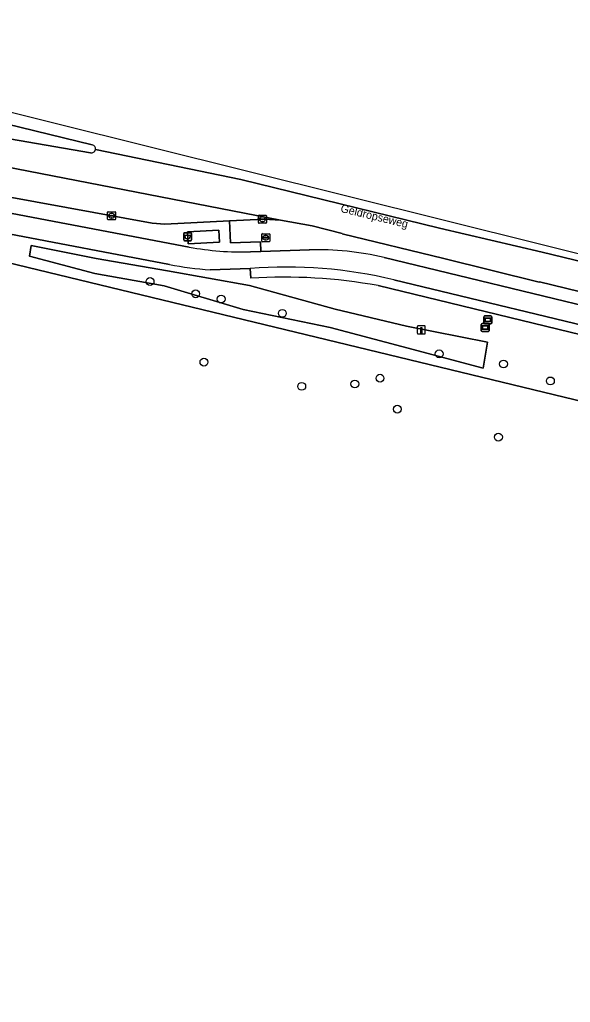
# Model space of a CAD drawing. Extents: x 163266 to 164362, y 381528 to 382286.
# Drawn here: x 164224 to 164292.9, y 382075.8 to 382198.6 of the extents above; entities that cross this region are included whole.
import ezdxf

# ---------------------------------------------------------------- set-up
doc = ezdxf.new("R2010")
doc.units = 0
for name, color, linetype in [('IMGEO_Afvalbak', 7, 'Continuous'), ('IMGEO_Berm_groen', 7, 'Continuous'), ('IMGEO_Boom', 7, 'Continuous'), ('IMGEO_Fietspad_gesloten', 7, 'Continuous'), ('IMGEO_Gemengd_bos', 7, 'Continuous'), ('IMGEO_Kolk', 7, 'Continuous'), ('IMGEO_Openbare_ruimte_label', 7, 'Continuous'), ('IMGEO_Paal', 7, 'Continuous'), ('IMGEO_Plaatsnaambord', 7, 'Continuous'), ('IMGEO_Rijbaan_regionaal_gesloten', 7, 'Continuous'), ('IMGEO_Rioolput', 7, 'Continuous'), ('IMGEO_Verkeerseiland_open', 7, 'Continuous'), ('IMGEO_Voetpad_gesloten', 7, 'Continuous'), ('IMGEO_Voetpad_open', 7, 'Continuous'), ('IMGEO_Waterloop', 7, 'Continuous')]:
    doc.layers.add(name, color=color, linetype=linetype)

msp = doc.modelspace()

# ---------------------------------------------------------------- linework, layer by layer
at = {"layer": 'IMGEO_Afvalbak'}
for p, q in [((164244.54, 382171.12), (164244.54, 382171.92)), ((164244.54, 382171.92), (164244.54, 382171.12)), ((164244.64, 382172.02), (164245.43, 382172.02)), ((164245.43, 382172.02), (164244.64, 382172.02)), ((164245.43, 382171.02), (164244.64, 382171.02)), ((164244.64, 382171.02), (164245.43, 382171.02)), ((164245.53, 382171.92), (164245.53, 382171.12)), ((164245.53, 382171.12), (164245.53, 382171.92))]:
    msp.add_line(p, q, dxfattribs=at)
msp.add_lwpolyline([(164244.68, 382171.73), (164245.38, 382171.73), (164245.24, 382171.26), (164244.83, 382171.26), (164244.68, 382171.73)], dxfattribs=at)
for centre, start, end in [((164244.64, 382171.92), 90, 180), ((164244.64, 382171.92), 90, 180), ((164244.64, 382171.12), 180, 270), ((164244.64, 382171.12), 180, 270), ((164245.43, 382171.92), 0, 90), ((164245.43, 382171.92), 360, 90), ((164245.43, 382171.12), 270, 0), ((164245.43, 382171.12), 270, 0)]:
    msp.add_arc(centre, 0.1, start, end, dxfattribs=at)
at = {"layer": 'IMGEO_Berm_groen'}
for points in [[(164289.02, 382165.88), (164288.98, 382165.83), (164277.06, 382168.8), (164264.36, 382171.89), (164264.36, 382171.93), (164260.59, 382172.88), (164256.64, 382173.61), (164254.62, 382173.71), (164250.27, 382173.52), (164250.39, 382170.75), (164254.14, 382170.88), (164254.2, 382169.68), (164260.25, 382169.87)], [(164242.76, 382168.06), (164221.8, 382172.03), (164221.08, 382168.63), (164319.15, 382144.94), (164320.49, 382150.55), (164320.35, 382150.58), (164320.76, 382152.18), (164320.88, 382152.7), (164300.24, 382157.8), (164268.86, 382165.41)], [(164269.61, 382168.91), (164325.37, 382155.44), (164325.8, 382156.92), (164289.02, 382165.88)], [(164252.93, 382166.34), (164252.86, 382167.53), (164247.86, 382167.37)]]:
    msp.add_lwpolyline(points, dxfattribs=at)
msp.add_lwpolyline([(164263.48, 382162.45), (164272.38, 382160.36), (164282.51, 382158.36), (164281.99, 382155.09), (164271.83, 382157.79), (164262.86, 382160.16), (164251.96, 382162.42), (164242.1, 382165.4), (164233.42, 382166.93), (164225.27, 382169.11), (164225.49, 382170.41), (164233.6, 382168.78), (164242.5, 382167.26), (164252.78, 382165.43)], close=True, dxfattribs=at)
for centre, radius, start, end in [((164261.38, 382134.85), 35.04, 76.4228, 91.8519), ((164252.09, 382218.01), 50.82, 259.4211, 265.2202), ((164257.05, 382100.3), 66.17, 79.7235, 93.5718)]:
    msp.add_arc(centre, radius, start, end, dxfattribs=at)
at = {"layer": 'IMGEO_Boom'}
for centre in [(164240.34, 382165.92), (164246.04, 382164.39), (164249.22, 382163.73), (164256.87, 382161.95), (164247.07, 382155.85), (164276.48, 382156.88), (164284.53, 382155.62), (164269.09, 382153.84), (164290.39, 382153.5), (164259.3, 382152.82), (164265.94, 382153.12), (164271.25, 382149.97), (164283.89, 382146.48)]:
    msp.add_circle(centre, 0.489, dxfattribs=at)
at = {"layer": 'IMGEO_Fietspad_gesloten'}
for points in [[(164245.24, 382170.23), (164222.23, 382174.6)], [(164221.8, 382172.03), (164242.76, 382168.06)], [(164260.25, 382169.87), (164254.2, 382169.68), (164252.91, 382169.64)], [(164351.79, 382149.02), (164337.72, 382152.46), (164325.37, 382155.44), (164269.61, 382168.91)], [(164247.86, 382167.37), (164252.86, 382167.53)], [(164270.8, 382166.13), (164300.51, 382158.96), (164320.88, 382153.95), (164326.91, 382152.44), (164341.52, 382148.86), (164345.77, 382147.86), (164350.55, 382146.69), (164352.26, 382146.27), (164351.79, 382149.02)]]:
    msp.add_lwpolyline(points, dxfattribs=at)
for centre, radius, start, end in [((164251.76, 382204.5), 34.88, 259.2166, 271.889), ((164261.38, 382134.85), 35.04, 76.4228, 91.8519), ((164252.09, 382218.01), 50.82, 259.4211, 265.2202), ((164257.42, 382110.32), 57.4, 76.5194, 94.5552)]:
    msp.add_arc(centre, radius, start, end, dxfattribs=at)
at = {"layer": 'IMGEO_Gemengd_bos'}
msp.add_lwpolyline([(164245.87, 381996.51), (164343.68, 382086.33), (164342.44, 382086.17), (164341.07, 382087.39), (164340.08, 382088.27), (164334.72, 382104.74), (164335.09, 382104.86), (164331.56, 382116.36), (164327.78, 382126.68), (164326.07, 382131.44), (164322.09, 382144.23), (164319.15, 382144.94), (164221.08, 382168.63), (164189.14, 382176.35), (164169.55, 382087.98), (164159.01, 382041.61)], dxfattribs=at)
at = {"layer": 'IMGEO_Kolk'}
for p, q in [((164235.11, 382174.65), (164235.96, 382174.65)), ((164235.03, 382173.72), (164235.03, 382174.57)), ((164235.96, 382173.64), (164235.11, 382173.64)), ((164235.29, 382174.14), (164235.29, 382174.15)), ((164235.33, 382174.19), (164235.73, 382174.19)), ((164235.73, 382174.1), (164235.33, 382174.1)), ((164235.52, 382174.42), (164235.54, 382174.42)), ((164235.54, 382173.87), (164235.52, 382173.87)), ((164235.77, 382174.15), (164235.77, 382174.14)), ((164236.03, 382174.57), (164236.03, 382173.72)), ((164253.89, 382173.29), (164253.89, 382174.14)), ((164253.96, 382174.22), (164254.81, 382174.22)), ((164254.14, 382173.71), (164254.14, 382173.72)), ((164254.58, 382173.67), (164254.18, 382173.67)), ((164254.19, 382173.76), (164254.59, 382173.76)), ((164254.37, 382173.99), (164254.4, 382173.99)), ((164254.4, 382173.44), (164254.37, 382173.44)), ((164254.63, 382173.72), (164254.63, 382173.71)), ((164254.89, 382174.14), (164254.89, 382173.29)), ((164254.81, 382173.21), (164253.96, 382173.21))]:
    msp.add_line(p, q, dxfattribs=at)
for points in [[(164235.11, 382174.65), (164235.96, 382174.65)], [(164235.03, 382173.72), (164235.03, 382174.57)], [(164235.96, 382173.64), (164235.11, 382173.64)], [(164236.03, 382174.57), (164236.03, 382173.72)], [(164253.89, 382173.29), (164253.89, 382174.14)], [(164253.96, 382174.22), (164254.81, 382174.22)], [(164254.89, 382174.14), (164254.89, 382173.29)], [(164254.81, 382173.21), (164253.96, 382173.21)]]:
    msp.add_lwpolyline(points, dxfattribs=at)
for centre, radius, start, end in [((164235.11, 382174.57), 0.0765, 91.552, 178.448), ((164235.11, 382174.57), 0.0765, 91.552, 178.448), ((164235.96, 382174.57), 0.0765, 1.552, 88.448), ((164235.96, 382174.57), 0.0765, 1.552, 88.448), ((164235.11, 382173.72), 0.0765, 181.552, 268.448), ((164235.11, 382173.72), 0.0765, 181.552, 268.448), ((164235.33, 382174.15), 0.0403, 85.8775, 175.7526), ((164235.33, 382174.14), 0.0366, 178.938, 274.7102), ((164235.74, 382174.15), 0.0386, 1.7309, 96.639), ((164235.73, 382174.14), 0.043, 264.8664, 352.4533), ((164235.96, 382173.72), 0.0765, 271.552, 358.448), ((164235.96, 382173.72), 0.0765, 271.552, 358.448), ((164253.96, 382174.14), 0.0765, 91.552, 178.448), ((164253.96, 382174.14), 0.0765, 91.552, 178.448), ((164254.19, 382173.72), 0.0403, 85.8775, 175.7526), ((164254.18, 382173.71), 0.0366, 178.938, 274.7102), ((164254.59, 382173.71), 0.043, 264.8664, 352.4533), ((164254.59, 382173.72), 0.0386, 1.7309, 96.639), ((164254.81, 382174.14), 0.0765, 1.552, 88.448), ((164254.81, 382174.14), 0.0765, 1.552, 88.448), ((164253.96, 382173.29), 0.0765, 181.552, 268.448), ((164253.96, 382173.29), 0.0765, 181.552, 268.448), ((164254.81, 382173.29), 0.0765, 271.552, 358.448), ((164254.81, 382173.29), 0.0765, 271.552, 358.448)]:
    msp.add_arc(centre, radius, start, end, dxfattribs=at)
for centre, major_axis, ratio, start_param, end_param in [((164235.52, 382174.14), (-0.387, 0.002), 0.722429, 4.712389, 7.853982), ((164235.54, 382174.14), (-0.39, 0.002), 0.717154, 1.570796, 4.712389), ((164254.37, 382173.71), (-0.387, 0.002), 0.722429, 4.712389, 7.853982), ((164254.4, 382173.71), (-0.39, 0.002), 0.717154, 1.570796, 4.712389)]:
    msp.add_ellipse(centre, major_axis=major_axis, ratio=ratio, start_param=start_param, end_param=end_param, dxfattribs=at)
at = {"layer": 'IMGEO_Paal'}
for p, q in [((164273.75, 382160.29), (164273.75, 382159.45)), ((164273.75, 382160.29), (164273.75, 382159.45)), ((164274.67, 382160.37), (164273.83, 382160.37)), ((164274.67, 382160.37), (164273.83, 382160.37)), ((164274.75, 382159.46), (164274.75, 382160.3)), ((164274.75, 382159.46), (164274.75, 382160.3)), ((164273.84, 382159.38), (164274.68, 382159.38)), ((164273.84, 382159.38), (164274.68, 382159.38))]:
    msp.add_line(p, q, dxfattribs=at)
msp.add_lwpolyline([(164274.17, 382160.19), (164274.33, 382160.19), (164274.33, 382159.46), (164274.17, 382159.46), (164274.17, 382160.19)], dxfattribs=at)
for centre, start, end in [((164273.83, 382160.3), 92.4484, 184.2845), ((164273.83, 382160.3), 92.4484, 184.2845), ((164274.67, 382160.3), 2.4484, 94.2845), ((164274.67, 382160.3), 2.4484, 94.2845), ((164273.83, 382159.45), 182.4484, 274.2845), ((164273.83, 382159.45), 182.4484, 274.2845), ((164274.67, 382159.45), 272.4484, 4.2845), ((164274.67, 382159.45), 272.4484, 4.2845)]:
    msp.add_arc(centre, 0.0779, start, end, dxfattribs=at)
at = {"layer": 'IMGEO_Plaatsnaambord'}
for p, q in [((164282.06, 382160.73), (164282.06, 382161.53)), ((164282.06, 382161.53), (164282.06, 382160.73)), ((164282.16, 382161.63), (164282.95, 382161.63)), ((164282.95, 382161.63), (164282.16, 382161.63)), ((164283.05, 382161.53), (164283.05, 382160.73)), ((164283.05, 382160.73), (164283.05, 382161.53)), ((164281.75, 382159.77), (164281.75, 382160.57)), ((164281.75, 382160.57), (164281.75, 382159.77)), ((164281.85, 382160.67), (164282.64, 382160.67)), ((164282.64, 382160.67), (164281.85, 382160.67)), ((164282.95, 382160.63), (164282.16, 382160.63)), ((164282.16, 382160.63), (164282.95, 382160.63)), ((164282.74, 382160.57), (164282.74, 382159.77)), ((164282.74, 382159.77), (164282.74, 382160.57)), ((164282.64, 382159.67), (164281.85, 382159.67)), ((164281.85, 382159.67), (164282.64, 382159.67))]:
    msp.add_line(p, q, dxfattribs=at)
for points in [[(164282.16, 382161.37), (164282.95, 382161.37), (164282.95, 382160.9), (164282.16, 382160.9), (164282.16, 382161.37)], [(164282.23, 382161.3), (164282.23, 382160.97), (164282.88, 382160.97), (164282.88, 382161.3), (164282.23, 382161.3)], [(164281.85, 382160.41), (164282.63, 382160.41), (164282.63, 382159.94), (164281.85, 382159.94), (164281.85, 382160.41)], [(164281.91, 382160.34), (164281.91, 382160.01), (164282.57, 382160.01), (164282.57, 382160.34), (164281.91, 382160.34)]]:
    msp.add_lwpolyline(points, dxfattribs=at)
for centre, start, end in [((164282.16, 382161.53), 90, 180), ((164282.16, 382161.53), 90, 180), ((164282.95, 382161.53), 0, 90), ((164282.95, 382161.53), 360, 90), ((164281.85, 382160.57), 90, 180), ((164281.85, 382160.57), 90, 180), ((164282.16, 382160.73), 180, 270), ((164282.16, 382160.73), 180, 270), ((164282.64, 382160.57), 0, 90), ((164282.64, 382160.57), 360, 90), ((164282.95, 382160.73), 270, 0), ((164282.95, 382160.73), 270, 0), ((164281.85, 382159.77), 180, 270), ((164281.85, 382159.77), 180, 270), ((164282.64, 382159.77), 270, 0), ((164282.64, 382159.77), 270, 0)]:
    msp.add_arc(centre, 0.1, start, end, dxfattribs=at)
at = {"layer": 'IMGEO_Rijbaan_regionaal_gesloten'}
for points in [[(164350.86, 382154.51), (164350.74, 382155.24), (164178.92, 382198.01), (164176.26, 382198.65), (164175.85, 382196.99), (164179.19, 382196.17), (164182.49, 382195.37), (164197.23, 382191.76), (164233.11, 382182.99)], [(164232.88, 382182.02), (164215.01, 382185.09)], [(164204.43, 382183.64), (164205.57, 382183.41), (164209.5, 382182.68), (164210.11, 382182.62), (164256.64, 382173.61), (164260.59, 382172.88), (164264.36, 382171.93), (164264.36, 382171.89), (164277.06, 382168.8), (164288.98, 382165.83), (164289.02, 382165.88), (164325.8, 382156.92), (164332.82, 382155.21), (164336.87, 382154.23), (164351.52, 382150.65)], [(164211.73, 382181.87), (164221.01, 382177.12), (164222.58, 382176.51), (164240.61, 382173.23), (164242.17, 382173.11), (164250.27, 382173.52), (164254.62, 382173.71), (164256.64, 382173.61), (164210.11, 382182.62)], [(164351.52, 382150.65), (164350.86, 382154.51), (164326.85, 382160.5), (164289.37, 382169.6), (164276.52, 382172.6), (164251.69, 382178.66), (164233.51, 382182.42)], [(164233.51, 382182.42), (164251.69, 382178.66), (164276.52, 382172.6), (164289.37, 382169.6), (164326.85, 382160.5), (164350.86, 382154.51)]]:
    msp.add_lwpolyline(points, dxfattribs=at)
for start, end in [(254.648, 350.6738), (350.6962, 78.1582)]:
    msp.add_arc((164233.01, 382182.5), 0.499, start, end, dxfattribs=at)
at = {"layer": 'IMGEO_Rioolput'}
for p, q in [((164254.3, 382170.98), (164254.3, 382171.83)), ((164254.37, 382171.9), (164255.23, 382171.9)), ((164254.56, 382171.4), (164254.56, 382171.41)), ((164254.6, 382171.45), (164255, 382171.45)), ((164255, 382171.36), (164254.6, 382171.36)), ((164254.79, 382171.68), (164254.81, 382171.68)), ((164254.81, 382171.12), (164254.79, 382171.12)), ((164255.04, 382171.41), (164255.04, 382171.4)), ((164255.3, 382171.83), (164255.3, 382170.98)), ((164255.23, 382170.9), (164254.37, 382170.9))]:
    msp.add_line(p, q, dxfattribs=at)
for points in [[(164254.3, 382170.98), (164254.3, 382171.83)], [(164254.37, 382171.9), (164255.23, 382171.9)], [(164255.3, 382171.83), (164255.3, 382170.98)], [(164255.23, 382170.9), (164254.37, 382170.9)]]:
    msp.add_lwpolyline(points, dxfattribs=at)
for centre, radius, start, end in [((164254.38, 382171.83), 0.0765, 91.552, 178.448), ((164254.38, 382171.83), 0.0765, 91.552, 178.448), ((164254.38, 382170.98), 0.0765, 181.552, 268.448), ((164254.38, 382170.98), 0.0765, 181.552, 268.448), ((164254.6, 382171.41), 0.0403, 85.8775, 175.7526), ((164254.6, 382171.4), 0.0366, 178.938, 274.7102), ((164255, 382171.41), 0.0386, 1.7309, 96.639), ((164255, 382171.4), 0.043, 264.8664, 352.4533), ((164255.22, 382171.83), 0.0765, 1.552, 88.448), ((164255.22, 382171.83), 0.0765, 1.552, 88.448), ((164255.22, 382170.98), 0.0765, 271.552, 358.448), ((164255.22, 382170.98), 0.0765, 271.552, 358.448)]:
    msp.add_arc(centre, radius, start, end, dxfattribs=at)
for centre, major_axis, ratio, start_param, end_param in [((164254.79, 382171.4), (-0.387, 0.002), 0.722429, 4.712389, 7.853982), ((164254.81, 382171.4), (-0.39, 0.002), 0.717154, 1.570796, 4.712389)]:
    msp.add_ellipse(centre, major_axis=major_axis, ratio=ratio, start_param=start_param, end_param=end_param, dxfattribs=at)
at = {"layer": 'IMGEO_Verkeerseiland_open'}
for points in [[(164233.11, 382182.99), (164197.23, 382191.76), (164182.49, 382195.37)], [(164215.01, 382185.09), (164232.88, 382182.02)]]:
    msp.add_lwpolyline(points, dxfattribs=at)
for start, end in [(254.648, 350.6738), (350.6962, 78.1582)]:
    msp.add_arc((164233.01, 382182.5), 0.499, start, end, dxfattribs=at)
at = {"layer": 'IMGEO_Voetpad_gesloten'}
msp.add_lwpolyline([(164248.94, 382172.33), (164245.02, 382172.15), (164245.09, 382170.65), (164249.01, 382170.83)], close=True, dxfattribs=at)
at = {"layer": 'IMGEO_Voetpad_open'}
for points in [[(164240.61, 382173.23), (164222.58, 382176.51), (164222.23, 382174.6), (164245.24, 382170.23)], [(164252.91, 382169.64), (164254.2, 382169.68), (164254.14, 382170.88), (164250.39, 382170.75), (164250.27, 382173.52), (164242.17, 382173.11), (164240.61, 382173.23)], [(164252.86, 382167.53), (164252.93, 382166.34)], [(164326.91, 382152.44), (164320.88, 382153.95), (164300.51, 382158.96), (164270.8, 382166.13)], [(164268.86, 382165.41), (164300.24, 382157.8), (164320.88, 382152.7), (164320.76, 382152.18), (164320.35, 382150.58), (164320.49, 382150.55), (164338, 382146.34), (164344.98, 382144.62), (164345.77, 382147.86), (164341.52, 382148.86), (164326.91, 382152.44)]]:
    msp.add_lwpolyline(points, dxfattribs=at)
msp.add_lwpolyline([(164245.02, 382172.15), (164248.94, 382172.33), (164249.01, 382170.83), (164245.09, 382170.65)], close=True, dxfattribs=at)
for centre, radius, start, end in [((164251.76, 382204.5), 34.88, 259.2166, 271.889), ((164257.42, 382110.32), 57.4, 76.5194, 94.5552), ((164257.05, 382100.3), 66.17, 79.7235, 93.5718)]:
    msp.add_arc(centre, radius, start, end, dxfattribs=at)
at = {"layer": 'IMGEO_Waterloop'}
msp.add_lwpolyline([(164225.27, 382169.11), (164233.42, 382166.93), (164242.1, 382165.4), (164251.96, 382162.42), (164262.86, 382160.16), (164271.83, 382157.79), (164281.99, 382155.09), (164282.51, 382158.36), (164272.38, 382160.36), (164263.48, 382162.45), (164252.78, 382165.43), (164242.5, 382167.26), (164233.6, 382168.78), (164225.49, 382170.41)], close=True, dxfattribs=at)

# ---------------------------------------------------------------- texts
at = {"layer": 'IMGEO_Openbare_ruimte_label'}
msp.add_text('Geldropseweg', height=1, rotation=346.3528, dxfattribs=at).set_placement((164264.08, 382174.63))

doc.saveas('drawing.dxf')
